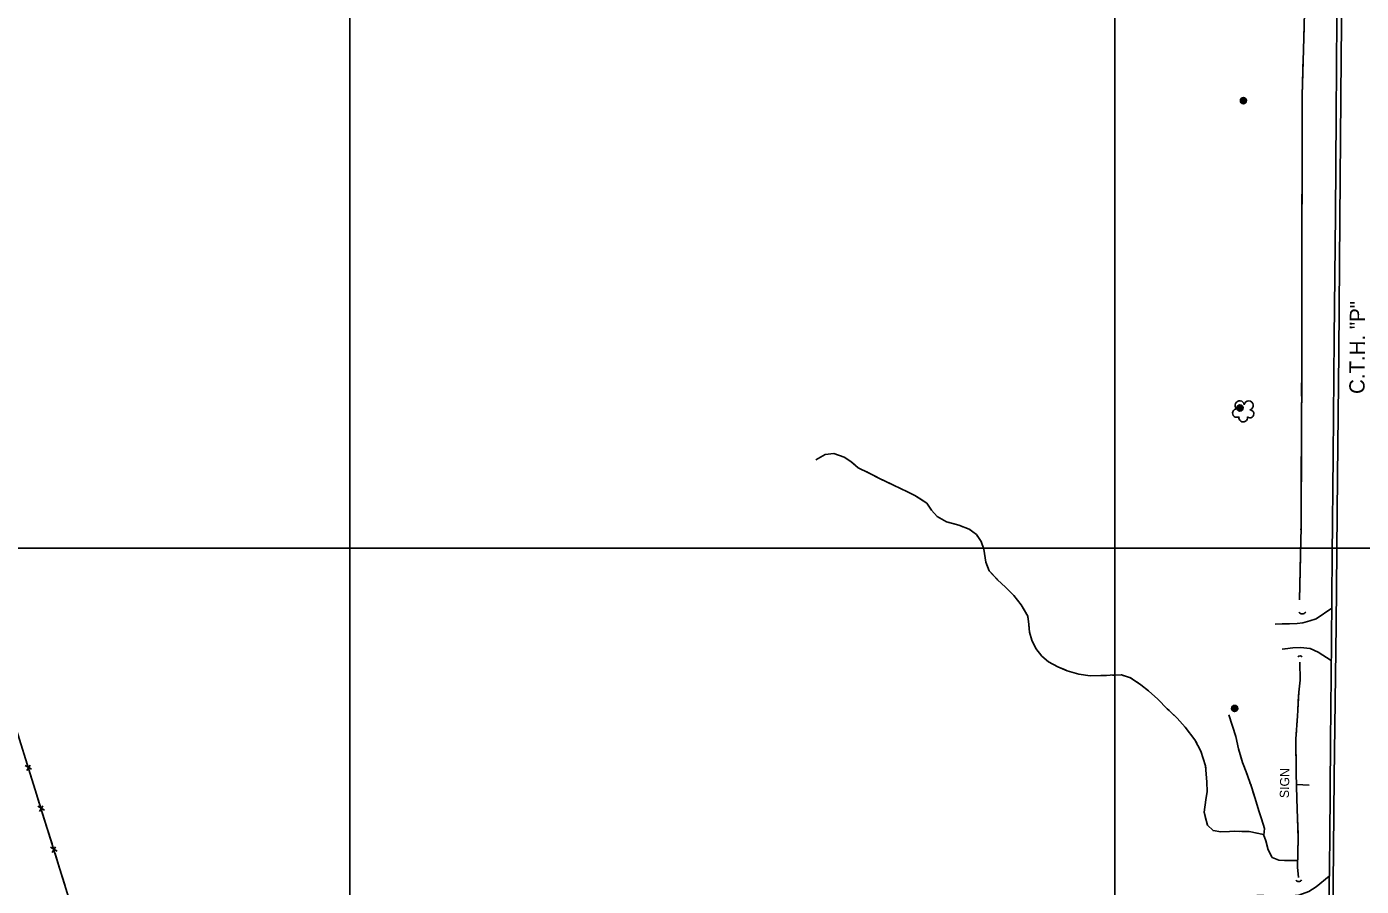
# Model space of a CAD drawing. Extents: x 353423 to 364002, y 127000 to 201942.
# Drawn here: x 361789 to 362661, y 133779 to 134341 of the extents above; entities that cross this region are included whole.
import ezdxf

# ---------------------------------------------------------------- set-up
doc = ezdxf.new("R2010")
doc.units = 0
for name, color, linetype in [('E_DTM_SlopeBottom', 7, 'Continuous'), ('E_DTM_SlopeTop', 7, 'Continuous'), ('E_FEN_Generic', 7, 'Continuous'), ('E_LAND_BrushLine', 7, 'Continuous'), ('E_LAND_TreeLine', 7, 'Continuous'), ('E_MISCPROP', 7, 'Continuous'), ('E_RW_IP', 7, 'Continuous'), ('E_STRUCT_WingWall', 7, 'Continuous')]:
    doc.layers.add(name, color=color, linetype=linetype)

msp = doc.modelspace()

# ---------------------------------------------------------------- linework, layer by layer
at = {"layer": 'E_DTM_SlopeBottom'}
for p, q in [((361788.87, 133854.55), (361791.08, 133858.18)), ((361792.03, 133855.36), (361787.81, 133857.96)), ((361800.35, 133828.62), (361796.13, 133831.22)), ((361797.19, 133827.81), (361799.4, 133831.44)), ((361808.66, 133801.88), (361804.44, 133804.48)), ((361805.5, 133801.08), (361807.71, 133804.71))]:
    msp.add_line(p, q, dxfattribs=at)
for points in [[(361909.21, 133469.58), (361879.17, 133567.93), (361845.05, 133677.12), (361814.41, 133777.52), (361781.09, 133884.66), (361745.29, 134000.57), (361709.81, 134115.05), (361681.47, 134207.05), (361670.07, 134342.37), (361655.99, 134517.13), (361641.27, 134693.56)], [(361793.68, 133844.17), (361790.71, 133853.72)], [(361797.06, 133833.3), (361793.68, 133844.17)], [(361801.99, 133817.43), (361799.02, 133826.99)], [(361805.37, 133806.57), (361801.99, 133817.43)], [(361810.31, 133790.69), (361807.34, 133800.25)], [(361813.69, 133779.83), (361810.31, 133790.69)]]:
    msp.add_lwpolyline(points, dxfattribs=at)
for centre, radius, start, end in [((362622.48, 133959.76), 2.77, 215.97517, 322.21474), ((362620.96, 133927.79), 1.7, 36.18433, 142.42389), ((362620.08, 133784.38), 2.33, 219.32819, 325.56775)]:
    msp.add_arc(centre, radius, start, end, dxfattribs=at)
at = {"layer": 'E_DTM_SlopeTop'}
for points in [[(362649.96, 134793.47), (362648.92, 134706.8), (362647.94, 134635.34), (362647.25, 134566.3), (362646.75, 134491.17), (362645.98, 134420.79), (362645.09, 134346.3), (362644.64, 134282.7), (362644.15, 134218.03), (362643.31, 134137.52), (362642.66, 134060.21), (362641.96, 133995.27), (362641.48, 133938.69), (362640.9, 133873.42), (362640.39, 133810.22), (362639.67, 133744.01), (362639.04, 133661.46), (362638.43, 133611.12), (362637.73, 133572.9), (362633.65, 133527.99)], [(362642.49, 133756.9), (362643.38, 133849.99), (362644.5, 133949.86), (362645.47, 134046.69), (362646.26, 134127.92), (362646.91, 134214.83), (362647.81, 134320.71), (362648.66, 134405.07)]]:
    msp.add_lwpolyline(points, dxfattribs=at)
at = {"layer": 'E_FEN_Generic'}
for centre, radius, start, end in [((362581.56, 134093.27), 2.97, 8.67943, 229.91331), ((362587.41, 134093.18), 2.97, 286.33025, 169.30352), ((362579.72, 134088.22), 2.78, 91.65032, 299.42331), ((362583.81, 134085.23), 2.78, 168.32734, 9.33838), ((362588.2, 134087.72), 2.61, 231.03548, 88.96809)]:
    msp.add_arc(centre, radius, start, end, dxfattribs=at)
at = {"layer": 'E_LAND_BrushLine'}
msp.add_line((362627, 133845.06), (362618.62, 133845.45), dxfattribs=at)
for centre, radius in [((362583.98, 134292.44), 2.02), ((362583.97, 134292.44), 1.52), ((362584.01, 134292.44), 1.01), ((362584, 134292.44), 0.502), ((362581.71, 134091.58), 2.02), ((362581.7, 134091.58), 1.52), ((362581.74, 134091.58), 1.01), ((362581.73, 134091.59), 0.502), ((362578.21, 133895.17), 2.02), ((362578.2, 133895.17), 1.52), ((362578.24, 133895.18), 1.01), ((362578.23, 133895.18), 0.502)]:
    msp.add_circle(centre, radius, dxfattribs=at)
at = {"layer": 'E_LAND_TreeLine'}
for p, q in [((362000, 132500), (362000, 135000)), ((362500, 132500), (362500, 135000)), ((360000, 134000), (364000, 134000))]:
    msp.add_line(p, q, dxfattribs=at)
at = {"layer": 'E_MISCPROP'}
for points in [[(362641.66, 133960.75), (362631.56, 133953.77), (362627.39, 133952.33), (362622.87, 133951.05), (362619.08, 133950.74), (362614.08, 133950.51), (362609.29, 133950.4), (362604.8, 133950.3)], [(362641.37, 133926.41), (362632.92, 133931.92), (362627.62, 133934.33), (362621.32, 133934.97), (362616.21, 133934.76), (362611.24, 133934.21), (362609.36, 133933.81)], [(362640.12, 133785.63), (362631.55, 133778.45), (362626.74, 133775.54), (362620.25, 133773.1), (362613.16, 133772.54), (362604.9, 133772.72), (362597.27, 133772.8), (362592.81, 133772.89)]]:
    msp.add_lwpolyline(points, dxfattribs=at)
at = {"layer": 'E_STRUCT_WingWall'}
for points in [[(362620.67, 133966.25), (362621.62, 134013.58), (362621.85, 134072.49), (362622.15, 134116.96), (362622.24, 134162.27), (362622.16, 134209.28), (362622.46, 134253.46), (362622.35, 134295.73), (362623.66, 134340.82), (362624.74, 134391.11), (362624.98, 134441.5), (362626.46, 134489.2), (362626.41, 134529.49), (362626.04, 134568.22), (362625.53, 134612.12), (362624.58, 134639.59), (362624.57, 134687.68), (362624.22, 134753.54), (362624.58, 134778.32)], [(362623.54, 134336.74), (362623.6, 134338.77)], [(362623.36, 134330.65), (362623.42, 134332.68)], [(362622.36, 134291.07), (362622.35, 134295.73), (362623.07, 134320.5)], [(362623.18, 134324.56), (362623.24, 134326.59)], [(362622.44, 134261.62), (362622.36, 134291.07)], [(362622.43, 134249.44), (362622.45, 134251.47)], [(362622.46, 134255.53), (362622.45, 134257.56)], [(362622.39, 134243.35), (362622.41, 134245.38)], [(362622.16, 134209.85), (362622.36, 134239.29)], [(362622.21, 134180.42), (362622.16, 134209.28), (362622.16, 134209.85)], [(362622.22, 134174.33), (362622.21, 134176.36)], [(362622.23, 134168.24), (362622.22, 134170.27)], [(362622.24, 134162.15), (362622.24, 134162.27), (362622.23, 134164.18)], [(362622.17, 134128.65), (362622.23, 134158.09)], [(362622.03, 134099.22), (362622.15, 134116.96), (362622.17, 134128.65)], [(362621.99, 134093.12), (362622, 134095.15)], [(362621.95, 134087.03), (362621.96, 134089.06)], [(362621.76, 134047.45), (362621.85, 134072.49), (362621.88, 134076.88)], [(362621.91, 134080.94), (362621.92, 134082.97)], [(362304.52, 134057.61), (362310.66, 134061.08), (362316.33, 134061.76), (362323.08, 134059.5), (362327.5, 134056.62), (362332.28, 134052.34), (362338.93, 134049.25), (362346.55, 134045.3), (362355.2, 134041.14), (362364.49, 134036.7), (362369.25, 134034.44), (362377.02, 134029.41), (362380.07, 134024.76), (362383.87, 134020.73), (362389.97, 134017.1), (362398.03, 134014.93), (362404.81, 134012.34), (362409.44, 134008.91), (362412.6, 134004.39), (362414.42, 133999.18), (362415.57, 133990.73), (362417.74, 133985.11), (362423.22, 133979.33), (362428.46, 133974.49), (362433.92, 133968.99), (362438.8, 133962.94), (362443.09, 133955.44), (362443.79, 133950.03), (362444.21, 133945), (362445.71, 133939.83), (362448.31, 133934.4), (362452.33, 133929.3), (362456.56, 133925.64), (362462.79, 133922.26), (362468.86, 133919.79), (362476.31, 133917.59), (362483.73, 133916.51), (362490.82, 133916.61), (362496.8, 133916.85), (362504.19, 133917.03), (362510.23, 133915.19), (362516.97, 133910.67), (362521.96, 133906.77), (362527.96, 133901.13), (362534.24, 133894.88), (362540.61, 133888.75), (362545.95, 133882.87), (362552.29, 133874.61), (362556.17, 133867.18), (362559.27, 133857.74), (362560.09, 133846.87), (362560.22, 133840.89), (362559.34, 133835.44), (362558.25, 133827.35), (362560.4, 133818.88), (362564.2, 133815.31), (362569.28, 133814.56), (362574.87, 133814.8), (362578.43, 133814.86), (362582.99, 133814.8), (362587.74, 133814.72), (362597.06, 133812.81), (362598.67, 133808.62), (362600.04, 133802.74), (362602.86, 133797.81), (362607.2, 133795.97), (362610.9, 133795.73), (362613.12, 133795.75), (362614.46, 133795.74), (362619.49, 133795.84)], [(362304.52, 134057.61), (362310.66, 134061.08), (362316.33, 134061.76), (362323.08, 134059.5), (362327.5, 134056.62), (362329.61, 134054.73)], [(362332.53, 134052.22), (362334.29, 134051.41)], [(362337.8, 134049.78), (362338.93, 134049.25), (362339.54, 134048.94)], [(362342.97, 134047.15), (362344.69, 134046.26)], [(362348.14, 134044.53), (362355.2, 134041.14), (362364.49, 134036.7), (362369.25, 134034.44), (362373.16, 134031.91)], [(362621.64, 134018.01), (362621.76, 134047.45)], [(362373.16, 134031.91), (362377.02, 134029.41), (362380.07, 134024.76), (362383.87, 134020.73), (362389.97, 134017.1), (362395.03, 134015.74)], [(362398.75, 134014.66), (362400.55, 134013.97)], [(362404.16, 134012.58), (362404.81, 134012.34), (362405.81, 134011.6)], [(362408.91, 134009.3), (362409.44, 134008.91), (362410.17, 134007.86)], [(362621.47, 134005.83), (362621.51, 134007.86)], [(362621.59, 134011.92), (362621.62, 134013.58), (362621.62, 134013.95)], [(362412.38, 134004.69), (362412.6, 134004.39), (362414.42, 133999.18), (362415.57, 133990.73), (362417.74, 133985.11), (362422.95, 133979.62)], [(362621.35, 133999.74), (362621.39, 134001.77)], [(362620.67, 133966.25), (362621.26, 133995.68)], [(362422.95, 133979.62), (362423.22, 133979.33), (362428.46, 133974.49), (362433.92, 133968.99), (362438.8, 133962.94), (362441.28, 133958.61)], [(362443.12, 133955.22), (362443.36, 133953.31)], [(362443.83, 133949.48), (362443.99, 133947.56)], [(362444.57, 133943.77), (362445.11, 133941.91)], [(362446.45, 133938.3), (362448.31, 133934.4), (362452.33, 133929.3), (362456.56, 133925.64), (362462.79, 133922.26), (362466.97, 133920.56)], [(362466.97, 133920.56), (362468.86, 133919.79), (362476.31, 133917.59), (362483.73, 133916.51), (362490.82, 133916.61), (362494.45, 133916.75)], [(362619.92, 133784.59), (362619.38, 133791.33), (362619.86, 133810.44), (362618.8, 133836.03), (362618.41, 133852.92), (362618.26, 133875.26), (362619.29, 133890.2), (362620.15, 133905.77), (362621.08, 133913.66), (362620.91, 133925.37)], [(362619.83, 133899.88), (362620.15, 133905.77), (362621.08, 133913.66), (362620.91, 133925.37)], [(362498.31, 133916.89), (362500.24, 133916.93)], [(362504.1, 133917.03), (362504.19, 133917.03), (362505.95, 133916.49)], [(362509.65, 133915.36), (362510.23, 133915.19), (362511.33, 133914.45)], [(362514.54, 133912.3), (362516.97, 133910.67), (362521.96, 133906.77), (362527.96, 133901.13), (362534.24, 133894.88), (362535.46, 133893.71)], [(362535.46, 133893.71), (362540.61, 133888.75), (362545.95, 133882.87), (362552.29, 133874.61), (362553.47, 133872.36)], [(362619.54, 133894.6), (362619.63, 133896.36)], [(362574.5, 133890.91), (362579.07, 133876.89), (362580.68, 133868.83), (362583.48, 133859.93), (362585.72, 133853.64), (362589.32, 133843.93), (362591.58, 133836.37), (362593.98, 133828.19), (362595.79, 133823.02), (362597.81, 133816.66), (362597.25, 133812.32)], [(362574.5, 133890.91), (362579.07, 133876.89), (362580.68, 133868.83), (362582.74, 133862.29)], [(362618.87, 133884.05), (362618.99, 133885.81)], [(362619.23, 133889.33), (362619.29, 133890.2), (362619.34, 133891.08)], [(362618.4, 133854.99), (362618.26, 133875.26), (362618.62, 133880.53)], [(362555.26, 133868.93), (362556.15, 133867.22)], [(362557.37, 133863.54), (362557.97, 133861.71)], [(362584.03, 133858.39), (362584.72, 133856.45)], [(362559.69, 133852.26), (362560.09, 133846.87), (362560.22, 133840.89), (362559.34, 133835.44), (362558.25, 133827.35), (362558.98, 133824.46)], [(362559.18, 133858.03), (362559.27, 133857.74), (362559.4, 133856.12)], [(362586.12, 133852.58), (362586.83, 133850.65)], [(362619.07, 133829.45), (362618.8, 133836.03), (362618.41, 133852.92), (362618.4, 133854.99)], [(362588.26, 133846.79), (362588.98, 133844.86)], [(362590.22, 133840.95), (362591.58, 133836.37), (362593.98, 133828.19), (362595.79, 133823.02), (362597.81, 133816.66), (362597.25, 133812.32)], [(362558.98, 133824.46), (362560.4, 133818.88), (362564.2, 133815.31), (362569.28, 133814.56), (362574.87, 133814.8), (362578.43, 133814.86), (362581.2, 133814.82)], [(362619.29, 133824.17), (362619.22, 133825.93)], [(362585.07, 133814.76), (362587.01, 133814.73)], [(362619.51, 133818.88), (362619.44, 133820.65)], [(362619.73, 133813.6), (362619.66, 133815.36)], [(362590.81, 133814.09), (362592.7, 133813.7)], [(362596.49, 133812.93), (362597.06, 133812.81), (362597.55, 133811.55)], [(362598.84, 133807.91), (362600.04, 133802.74), (362602.86, 133797.81), (362607.2, 133795.97), (362610.9, 133795.73), (362613.12, 133795.75), (362614.46, 133795.74), (362619.49, 133795.84)], [(362619.92, 133784.59), (362619.38, 133791.33), (362619.85, 133810.08)]]:
    msp.add_lwpolyline(points, dxfattribs=at)

# ---------------------------------------------------------------- texts
at = {"layer": 'E_LAND_BrushLine'}
msp.add_text('SIGN', height=6, rotation=89.23383, dxfattribs=at).set_placement((362613.73, 133836.51))
at = {"layer": 'E_RW_IP'}
msp.add_text('C.T.H. "P"', height=10, rotation=89.59477, dxfattribs=at).set_placement((362663.15, 134100.69))

doc.saveas('drawing.dxf')
